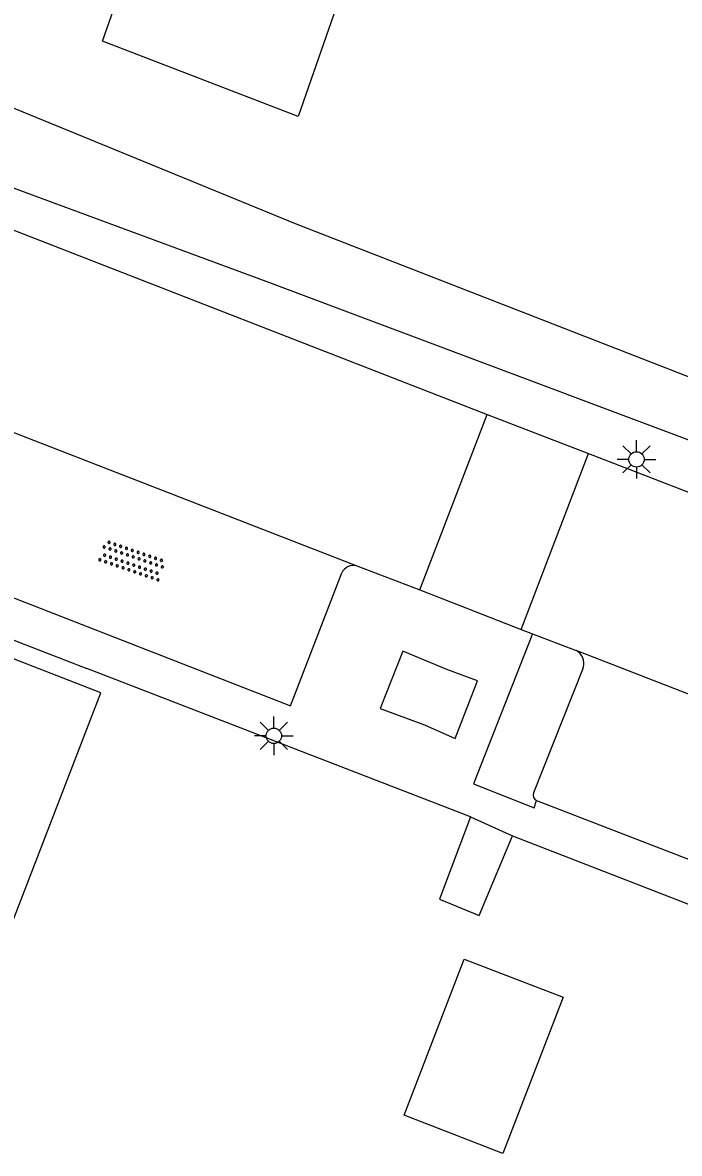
# Model space of a CAD drawing. Extents: x 136000 to 141014, y 402000 to 403500.
# Drawn here: x 139057.94 to 139079.3, y 402767.13 to 402803.93 of the extents above; entities that cross this region are included whole.
import ezdxf

# ---------------------------------------------------------------- set-up
doc = ezdxf.new("R2010")
doc.units = 0
for name, color, linetype in [('gg-afsc-erfafscheiding', 7, 'Continuous'), ('gg-afsc-hekwerk', 7, 'Continuous'), ('gg-afsc-muur', 7, 'Continuous'), ('gg-bbg-bijgebouw', 7, 'Continuous'), ('gg-bbg-hoofdgebouw', 7, 'Continuous'), ('gg-bbg-lage trafo', 7, 'Continuous'), ('gg-knt-verharding', 7, 'Continuous'), ('gg-kntw-bovenkant insteek waterloop', 7, 'Continuous'), ('gt-bbg-plantopografie pand', 7, 'Continuous'), ('gt-symb-lichtmast', 7, 'Continuous'), ('gt-symb-overige verharding', 7, 'Continuous')]:
    doc.layers.add(name, color=color, linetype=linetype)

# ---------------------------------------------------------------- blocks, each defined once
blk = doc.blocks.new('gt0-OVH')
at = {"layer": 'gt-symb-overige verharding'}
for points in [[(-0.972, 0.298), (-0.967, 0.308), (-0.965, 0.319), (-0.966, 0.33), (-0.971, 0.34), (-0.978, 0.348), (-0.988, 0.353), (-0.999, 0.355), (-1.01, 0.354), (-1.02, 0.349), (-1.028, 0.342), (-1.033, 0.332), (-1.035, 0.321), (-1.034, 0.31), (-1.029, 0.3), (-1.022, 0.292), (-1.012, 0.287), (-1.001, 0.285), (-0.99, 0.286), (-0.98, 0.291)], [(-0.872, 0.106), (-0.867, 0.116), (-0.865, 0.126), (-0.866, 0.137), (-0.871, 0.147), (-0.878, 0.156), (-0.888, 0.161), (-0.899, 0.163), (-0.91, 0.162), (-0.92, 0.157), (-0.928, 0.15), (-0.933, 0.14), (-0.935, 0.129), (-0.934, 0.118), (-0.929, 0.108), (-0.922, 0.1), (-0.912, 0.095), (-0.901, 0.092), (-0.89, 0.094), (-0.88, 0.098)], [(-0.772, 0.298), (-0.767, 0.308), (-0.765, 0.319), (-0.766, 0.33), (-0.771, 0.34), (-0.778, 0.348), (-0.788, 0.353), (-0.799, 0.355), (-0.81, 0.354), (-0.82, 0.349), (-0.828, 0.342), (-0.833, 0.332), (-0.835, 0.321), (-0.834, 0.31), (-0.829, 0.3), (-0.822, 0.292), (-0.812, 0.287), (-0.801, 0.285), (-0.79, 0.286), (-0.78, 0.291)], [(-0.672, 0.106), (-0.667, 0.116), (-0.665, 0.126), (-0.666, 0.137), (-0.671, 0.147), (-0.678, 0.156), (-0.688, 0.161), (-0.699, 0.163), (-0.71, 0.162), (-0.72, 0.157), (-0.728, 0.15), (-0.733, 0.14), (-0.735, 0.129), (-0.734, 0.118), (-0.729, 0.108), (-0.722, 0.1), (-0.712, 0.095), (-0.701, 0.092), (-0.69, 0.094), (-0.68, 0.098)], [(-0.572, 0.298), (-0.567, 0.308), (-0.565, 0.319), (-0.566, 0.33), (-0.571, 0.34), (-0.578, 0.348), (-0.588, 0.353), (-0.599, 0.355), (-0.61, 0.354), (-0.62, 0.349), (-0.628, 0.342), (-0.633, 0.332), (-0.635, 0.321), (-0.634, 0.31), (-0.629, 0.3), (-0.622, 0.292), (-0.612, 0.287), (-0.601, 0.285), (-0.59, 0.286), (-0.58, 0.291)], [(-0.472, 0.106), (-0.467, 0.116), (-0.465, 0.126), (-0.466, 0.137), (-0.471, 0.147), (-0.478, 0.156), (-0.488, 0.161), (-0.499, 0.163), (-0.51, 0.162), (-0.52, 0.157), (-0.528, 0.15), (-0.533, 0.14), (-0.535, 0.129), (-0.534, 0.118), (-0.529, 0.108), (-0.522, 0.1), (-0.512, 0.095), (-0.501, 0.092), (-0.49, 0.094), (-0.48, 0.098)], [(-0.372, 0.298), (-0.367, 0.308), (-0.365, 0.319), (-0.366, 0.33), (-0.371, 0.34), (-0.378, 0.348), (-0.388, 0.353), (-0.399, 0.355), (-0.41, 0.354), (-0.42, 0.349), (-0.428, 0.342), (-0.433, 0.332), (-0.435, 0.321), (-0.434, 0.31), (-0.429, 0.3), (-0.422, 0.292), (-0.412, 0.287), (-0.401, 0.285), (-0.39, 0.286), (-0.38, 0.291)], [(-0.272, 0.106), (-0.267, 0.116), (-0.265, 0.126), (-0.266, 0.137), (-0.271, 0.147), (-0.278, 0.156), (-0.288, 0.161), (-0.299, 0.163), (-0.31, 0.162), (-0.32, 0.157), (-0.328, 0.15), (-0.333, 0.14), (-0.335, 0.129), (-0.334, 0.118), (-0.329, 0.108), (-0.322, 0.1), (-0.312, 0.095), (-0.301, 0.092), (-0.29, 0.094), (-0.28, 0.098)], [(-0.172, 0.298), (-0.167, 0.308), (-0.165, 0.319), (-0.166, 0.33), (-0.171, 0.34), (-0.178, 0.348), (-0.188, 0.353), (-0.199, 0.355), (-0.21, 0.354), (-0.22, 0.349), (-0.228, 0.342), (-0.233, 0.332), (-0.235, 0.321), (-0.234, 0.31), (-0.229, 0.3), (-0.222, 0.292), (-0.212, 0.287), (-0.201, 0.285), (-0.19, 0.286), (-0.18, 0.291)], [(-0.072, 0.106), (-0.067, 0.116), (-0.065, 0.126), (-0.066, 0.137), (-0.071, 0.147), (-0.078, 0.156), (-0.088, 0.161), (-0.099, 0.163), (-0.11, 0.162), (-0.12, 0.157), (-0.128, 0.15), (-0.133, 0.14), (-0.135, 0.129), (-0.134, 0.118), (-0.129, 0.108), (-0.122, 0.1), (-0.112, 0.095), (-0.101, 0.092), (-0.09, 0.094), (-0.08, 0.098)], [(0.028, 0.298), (0.033, 0.308), (0.035, 0.319), (0.034, 0.33), (0.029, 0.34), (0.022, 0.348), (0.012, 0.353), (0.001, 0.355), (-0.01, 0.354), (-0.02, 0.349), (-0.028, 0.342), (-0.033, 0.332), (-0.035, 0.321), (-0.034, 0.31), (-0.029, 0.3), (-0.022, 0.292), (-0.012, 0.287), (-0.001, 0.285), (0.01, 0.286), (0.02, 0.291)], [(0.128, 0.106), (0.133, 0.116), (0.135, 0.126), (0.134, 0.137), (0.129, 0.147), (0.122, 0.156), (0.112, 0.161), (0.101, 0.163), (0.09, 0.162), (0.08, 0.157), (0.072, 0.15), (0.067, 0.14), (0.065, 0.129), (0.066, 0.118), (0.071, 0.108), (0.078, 0.1), (0.088, 0.095), (0.099, 0.092), (0.11, 0.094), (0.12, 0.098)], [(0.228, 0.298), (0.233, 0.308), (0.235, 0.319), (0.234, 0.33), (0.229, 0.34), (0.222, 0.348), (0.212, 0.353), (0.201, 0.355), (0.19, 0.354), (0.18, 0.349), (0.172, 0.342), (0.167, 0.332), (0.165, 0.321), (0.166, 0.31), (0.171, 0.3), (0.178, 0.292), (0.188, 0.287), (0.199, 0.285), (0.21, 0.286), (0.22, 0.291)], [(0.328, 0.106), (0.333, 0.116), (0.335, 0.126), (0.334, 0.137), (0.329, 0.147), (0.322, 0.156), (0.312, 0.161), (0.301, 0.163), (0.29, 0.162), (0.28, 0.157), (0.272, 0.15), (0.267, 0.14), (0.265, 0.129), (0.266, 0.118), (0.271, 0.108), (0.278, 0.1), (0.288, 0.095), (0.299, 0.092), (0.31, 0.094), (0.32, 0.098)], [(0.428, 0.298), (0.433, 0.308), (0.435, 0.319), (0.434, 0.33), (0.429, 0.34), (0.422, 0.348), (0.412, 0.353), (0.401, 0.355), (0.39, 0.354), (0.38, 0.349), (0.372, 0.342), (0.367, 0.332), (0.365, 0.321), (0.366, 0.31), (0.371, 0.3), (0.378, 0.292), (0.388, 0.287), (0.399, 0.285), (0.41, 0.286), (0.42, 0.291)], [(0.528, 0.106), (0.533, 0.116), (0.535, 0.126), (0.534, 0.137), (0.529, 0.147), (0.522, 0.156), (0.512, 0.161), (0.501, 0.163), (0.49, 0.162), (0.48, 0.157), (0.472, 0.15), (0.467, 0.14), (0.465, 0.129), (0.466, 0.118), (0.471, 0.108), (0.478, 0.1), (0.488, 0.095), (0.499, 0.092), (0.51, 0.094), (0.52, 0.098)], [(0.628, 0.298), (0.633, 0.308), (0.635, 0.319), (0.634, 0.33), (0.629, 0.34), (0.622, 0.348), (0.612, 0.353), (0.601, 0.355), (0.59, 0.354), (0.58, 0.349), (0.572, 0.342), (0.567, 0.332), (0.565, 0.321), (0.566, 0.31), (0.571, 0.3), (0.578, 0.292), (0.588, 0.287), (0.599, 0.285), (0.61, 0.286), (0.62, 0.291)], [(0.728, 0.106), (0.733, 0.116), (0.735, 0.126), (0.734, 0.137), (0.729, 0.147), (0.722, 0.156), (0.712, 0.161), (0.701, 0.163), (0.69, 0.162), (0.68, 0.157), (0.672, 0.15), (0.667, 0.14), (0.665, 0.129), (0.666, 0.118), (0.671, 0.108), (0.678, 0.1), (0.688, 0.095), (0.699, 0.092), (0.71, 0.094), (0.72, 0.098)], [(0.828, 0.298), (0.833, 0.308), (0.835, 0.319), (0.834, 0.33), (0.829, 0.34), (0.822, 0.348), (0.812, 0.353), (0.801, 0.355), (0.79, 0.354), (0.78, 0.349), (0.772, 0.342), (0.767, 0.332), (0.765, 0.321), (0.766, 0.31), (0.771, 0.3), (0.778, 0.292), (0.788, 0.287), (0.799, 0.285), (0.81, 0.286), (0.82, 0.291)], [(0.928, 0.106), (0.933, 0.116), (0.935, 0.126), (0.934, 0.137), (0.929, 0.147), (0.922, 0.156), (0.912, 0.161), (0.901, 0.163), (0.89, 0.162), (0.88, 0.157), (0.872, 0.15), (0.867, 0.14), (0.865, 0.129), (0.866, 0.118), (0.871, 0.108), (0.878, 0.1), (0.888, 0.095), (0.899, 0.092), (0.91, 0.094), (0.92, 0.098)], [(1.028, 0.298), (1.033, 0.308), (1.035, 0.319), (1.034, 0.33), (1.029, 0.34), (1.022, 0.348), (1.012, 0.353), (1.001, 0.355), (0.99, 0.354), (0.98, 0.349), (0.972, 0.342), (0.967, 0.332), (0.965, 0.321), (0.966, 0.31), (0.971, 0.3), (0.978, 0.292), (0.988, 0.287), (0.999, 0.285), (1.01, 0.286), (1.02, 0.291)], [(-0.972, -0.142), (-0.967, -0.132), (-0.965, -0.121), (-0.966, -0.11), (-0.971, -0.1), (-0.978, -0.092), (-0.988, -0.087), (-0.999, -0.085), (-1.01, -0.086), (-1.02, -0.091), (-1.028, -0.098), (-1.033, -0.108), (-1.035, -0.119), (-1.034, -0.13), (-1.029, -0.14), (-1.022, -0.148), (-1.012, -0.153), (-1.001, -0.155), (-0.99, -0.154), (-0.98, -0.149)], [(-0.872, -0.334), (-0.867, -0.324), (-0.865, -0.314), (-0.866, -0.303), (-0.871, -0.293), (-0.878, -0.284), (-0.888, -0.279), (-0.899, -0.277), (-0.91, -0.278), (-0.92, -0.283), (-0.928, -0.29), (-0.933, -0.3), (-0.935, -0.311), (-0.934, -0.322), (-0.929, -0.332), (-0.922, -0.34), (-0.912, -0.345), (-0.901, -0.348), (-0.89, -0.346), (-0.88, -0.342)], [(-0.772, -0.142), (-0.767, -0.132), (-0.765, -0.121), (-0.766, -0.11), (-0.771, -0.1), (-0.778, -0.092), (-0.788, -0.087), (-0.799, -0.085), (-0.81, -0.086), (-0.82, -0.091), (-0.828, -0.098), (-0.833, -0.108), (-0.835, -0.119), (-0.834, -0.13), (-0.829, -0.14), (-0.822, -0.148), (-0.812, -0.153), (-0.801, -0.155), (-0.79, -0.154), (-0.78, -0.149)], [(-0.672, -0.334), (-0.667, -0.324), (-0.665, -0.314), (-0.666, -0.303), (-0.671, -0.293), (-0.678, -0.284), (-0.688, -0.279), (-0.699, -0.277), (-0.71, -0.278), (-0.72, -0.283), (-0.728, -0.29), (-0.733, -0.3), (-0.735, -0.311), (-0.734, -0.322), (-0.729, -0.332), (-0.722, -0.34), (-0.712, -0.345), (-0.701, -0.348), (-0.69, -0.346), (-0.68, -0.342)], [(-0.572, -0.142), (-0.567, -0.132), (-0.565, -0.121), (-0.566, -0.11), (-0.571, -0.1), (-0.578, -0.092), (-0.588, -0.087), (-0.599, -0.085), (-0.61, -0.086), (-0.62, -0.091), (-0.628, -0.098), (-0.633, -0.108), (-0.635, -0.119), (-0.634, -0.13), (-0.629, -0.14), (-0.622, -0.148), (-0.612, -0.153), (-0.601, -0.155), (-0.59, -0.154), (-0.58, -0.149)], [(-0.472, -0.334), (-0.467, -0.324), (-0.465, -0.314), (-0.466, -0.303), (-0.471, -0.293), (-0.478, -0.284), (-0.488, -0.279), (-0.499, -0.277), (-0.51, -0.278), (-0.52, -0.283), (-0.528, -0.29), (-0.533, -0.3), (-0.535, -0.311), (-0.534, -0.322), (-0.529, -0.332), (-0.522, -0.34), (-0.512, -0.345), (-0.501, -0.348), (-0.49, -0.346), (-0.48, -0.342)], [(-0.372, -0.142), (-0.367, -0.132), (-0.365, -0.121), (-0.366, -0.11), (-0.371, -0.1), (-0.378, -0.092), (-0.388, -0.087), (-0.399, -0.085), (-0.41, -0.086), (-0.42, -0.091), (-0.428, -0.098), (-0.433, -0.108), (-0.435, -0.119), (-0.434, -0.13), (-0.429, -0.14), (-0.422, -0.148), (-0.412, -0.153), (-0.401, -0.155), (-0.39, -0.154), (-0.38, -0.149)], [(-0.272, -0.334), (-0.267, -0.324), (-0.265, -0.314), (-0.266, -0.303), (-0.271, -0.293), (-0.278, -0.284), (-0.288, -0.279), (-0.299, -0.277), (-0.31, -0.278), (-0.32, -0.283), (-0.328, -0.29), (-0.333, -0.3), (-0.335, -0.311), (-0.334, -0.322), (-0.329, -0.332), (-0.322, -0.34), (-0.312, -0.345), (-0.301, -0.348), (-0.29, -0.346), (-0.28, -0.342)], [(-0.172, -0.142), (-0.167, -0.132), (-0.165, -0.121), (-0.166, -0.11), (-0.171, -0.1), (-0.178, -0.092), (-0.188, -0.087), (-0.199, -0.085), (-0.21, -0.086), (-0.22, -0.091), (-0.228, -0.098), (-0.233, -0.108), (-0.235, -0.119), (-0.234, -0.13), (-0.229, -0.14), (-0.222, -0.148), (-0.212, -0.153), (-0.201, -0.155), (-0.19, -0.154), (-0.18, -0.149)], [(-0.072, -0.334), (-0.067, -0.324), (-0.065, -0.314), (-0.066, -0.303), (-0.071, -0.293), (-0.078, -0.284), (-0.088, -0.279), (-0.099, -0.277), (-0.11, -0.278), (-0.12, -0.283), (-0.128, -0.29), (-0.133, -0.3), (-0.135, -0.311), (-0.134, -0.322), (-0.129, -0.332), (-0.122, -0.34), (-0.112, -0.345), (-0.101, -0.348), (-0.09, -0.346), (-0.08, -0.342)], [(0.028, -0.142), (0.033, -0.132), (0.035, -0.121), (0.034, -0.11), (0.029, -0.1), (0.022, -0.092), (0.012, -0.087), (0.001, -0.085), (-0.01, -0.086), (-0.02, -0.091), (-0.028, -0.098), (-0.033, -0.108), (-0.035, -0.119), (-0.034, -0.13), (-0.029, -0.14), (-0.022, -0.148), (-0.012, -0.153), (-0.001, -0.155), (0.01, -0.154), (0.02, -0.149)], [(0.128, -0.334), (0.133, -0.324), (0.135, -0.314), (0.134, -0.303), (0.129, -0.293), (0.122, -0.284), (0.112, -0.279), (0.101, -0.277), (0.09, -0.278), (0.08, -0.283), (0.072, -0.29), (0.067, -0.3), (0.065, -0.311), (0.066, -0.322), (0.071, -0.332), (0.078, -0.34), (0.088, -0.345), (0.099, -0.348), (0.11, -0.346), (0.12, -0.342)], [(0.228, -0.142), (0.233, -0.132), (0.235, -0.121), (0.234, -0.11), (0.229, -0.1), (0.222, -0.092), (0.212, -0.087), (0.201, -0.085), (0.19, -0.086), (0.18, -0.091), (0.172, -0.098), (0.167, -0.108), (0.165, -0.119), (0.166, -0.13), (0.171, -0.14), (0.178, -0.148), (0.188, -0.153), (0.199, -0.155), (0.21, -0.154), (0.22, -0.149)], [(0.328, -0.334), (0.333, -0.324), (0.335, -0.314), (0.334, -0.303), (0.329, -0.293), (0.322, -0.284), (0.312, -0.279), (0.301, -0.277), (0.29, -0.278), (0.28, -0.283), (0.272, -0.29), (0.267, -0.3), (0.265, -0.311), (0.266, -0.322), (0.271, -0.332), (0.278, -0.34), (0.288, -0.345), (0.299, -0.348), (0.31, -0.346), (0.32, -0.342)], [(0.428, -0.142), (0.433, -0.132), (0.435, -0.121), (0.434, -0.11), (0.429, -0.1), (0.422, -0.092), (0.412, -0.087), (0.401, -0.085), (0.39, -0.086), (0.38, -0.091), (0.372, -0.098), (0.367, -0.108), (0.365, -0.119), (0.366, -0.13), (0.371, -0.14), (0.378, -0.148), (0.388, -0.153), (0.399, -0.155), (0.41, -0.154), (0.42, -0.149)], [(0.528, -0.334), (0.533, -0.324), (0.535, -0.314), (0.534, -0.303), (0.529, -0.293), (0.522, -0.284), (0.512, -0.279), (0.501, -0.277), (0.49, -0.278), (0.48, -0.283), (0.472, -0.29), (0.467, -0.3), (0.465, -0.311), (0.466, -0.322), (0.471, -0.332), (0.478, -0.34), (0.488, -0.345), (0.499, -0.348), (0.51, -0.346), (0.52, -0.342)], [(0.628, -0.142), (0.633, -0.132), (0.635, -0.121), (0.634, -0.11), (0.629, -0.1), (0.622, -0.092), (0.612, -0.087), (0.601, -0.085), (0.59, -0.086), (0.58, -0.091), (0.572, -0.098), (0.567, -0.108), (0.565, -0.119), (0.566, -0.13), (0.571, -0.14), (0.578, -0.148), (0.588, -0.153), (0.599, -0.155), (0.61, -0.154), (0.62, -0.149)], [(0.728, -0.334), (0.733, -0.324), (0.735, -0.314), (0.734, -0.303), (0.729, -0.293), (0.722, -0.284), (0.712, -0.279), (0.701, -0.277), (0.69, -0.278), (0.68, -0.283), (0.672, -0.29), (0.667, -0.3), (0.665, -0.311), (0.666, -0.322), (0.671, -0.332), (0.678, -0.34), (0.688, -0.345), (0.699, -0.348), (0.71, -0.346), (0.72, -0.342)], [(0.828, -0.142), (0.833, -0.132), (0.835, -0.121), (0.834, -0.11), (0.829, -0.1), (0.822, -0.092), (0.812, -0.087), (0.801, -0.085), (0.79, -0.086), (0.78, -0.091), (0.772, -0.098), (0.767, -0.108), (0.765, -0.119), (0.766, -0.13), (0.771, -0.14), (0.778, -0.148), (0.788, -0.153), (0.799, -0.155), (0.81, -0.154), (0.82, -0.149)], [(0.928, -0.334), (0.933, -0.324), (0.935, -0.314), (0.934, -0.303), (0.929, -0.293), (0.922, -0.284), (0.912, -0.279), (0.901, -0.277), (0.89, -0.278), (0.88, -0.283), (0.872, -0.29), (0.867, -0.3), (0.865, -0.311), (0.866, -0.322), (0.871, -0.332), (0.878, -0.34), (0.888, -0.345), (0.899, -0.348), (0.91, -0.346), (0.92, -0.342)], [(1.028, -0.142), (1.033, -0.132), (1.035, -0.121), (1.034, -0.11), (1.029, -0.1), (1.022, -0.092), (1.012, -0.087), (1.001, -0.085), (0.99, -0.086), (0.98, -0.091), (0.972, -0.098), (0.967, -0.108), (0.965, -0.119), (0.966, -0.13), (0.971, -0.14), (0.978, -0.148), (0.988, -0.153), (0.999, -0.155), (1.01, -0.154), (1.02, -0.149)]]:
    blk.add_lwpolyline(points, close=True, dxfattribs=at)
blk = doc.blocks.new('gt0-LMAST')
at = {"layer": 'gt-symb-lichtmast'}
for p, q in [((-0.182, 0.173), (-0.447, 0.438)), ((-0.005, 0.246), (-0.005, 0.621)), ((0.172, 0.173), (0.437, 0.438)), ((-0.255, -0.004), (-0.63, -0.004)), ((-0.182, -0.181), (-0.447, -0.446)), ((-0.005, -0.254), (-0.005, -0.629)), ((0.437, -0.446), (0.172, -0.181)), ((0.245, -0.004), (0.62, -0.004))]:
    blk.add_line(p, q, dxfattribs=at)
blk.add_circle((-0.005, -0.004), 0.25, dxfattribs=at)

msp = doc.modelspace()

# ---------------------------------------------------------------- linework, layer by layer
at = {"layer": 'gg-afsc-erfafscheiding'}
msp.add_lwpolyline([(139072.504, 402778.082), (139071.495, 402775.404), (139072.788, 402774.866), (139073.872, 402777.468)], dxfattribs=at)
at = {"layer": 'gg-afsc-hekwerk'}
msp.add_line((139073.872, 402777.468), (139084.514, 402773.317), dxfattribs=at)
at = {"layer": 'gg-afsc-muur'}
msp.add_line((139072.504, 402778.082), (139060.024, 402782.91), dxfattribs=at)
at = {"layer": 'gg-bbg-bijgebouw'}
msp.add_lwpolyline([(139073.566, 402767.128), (139070.346, 402768.367), (139072.303, 402773.453), (139075.523, 402772.214), (139073.566, 402767.128)], dxfattribs=at)
at = {"layer": 'gg-bbg-hoofdgebouw'}
msp.add_lwpolyline([(139057.023, 402773.164), (139060.483, 402782.113), (139053.028, 402785.017), (139051.852, 402781.997), (139048.124, 402783.449), (139047.291, 402781.305), (139046.638, 402781.558), (139045.357, 402778.264), (139046.008, 402778.019), (139045.813, 402777.514)], dxfattribs=at)
at = {"layer": 'gg-bbg-lage trafo'}
msp.add_lwpolyline([(139072.732, 402782.507), (139071.734, 402782.872), (139070.312, 402783.471), (139069.567, 402781.603), (139071.009, 402781.074), (139072.011, 402780.634), (139072.732, 402782.507)], dxfattribs=at)
at = {"layer": 'gg-knt-verharding'}
for p, q in [((139048.789, 402800.616), (139073.052, 402791.18)), ((139056.859, 402790.9), (139068.812, 402786.255)), ((139070.862, 402785.466), (139073.052, 402791.18)), ((139073.052, 402791.18), (139076.346, 402789.91)), ((139074.162, 402784.178), (139076.346, 402789.91)), ((139076.346, 402789.91), (139104.722, 402778.869)), ((139046.144, 402788.276), (139060.024, 402782.91)), ((139068.812, 402786.255), (139070.862, 402785.466)), ((139070.862, 402785.466), (139074.162, 402784.178)), ((139074.162, 402784.178), (139074.529, 402784.036)), ((139074.529, 402784.036), (139075.942, 402783.498)), ((139083.631, 402780.501), (139075.942, 402783.498)), ((139076.172, 402782.934), (139074.555, 402778.86)), ((139074.661, 402778.612), (139081.199, 402776.082)), ((139072.504, 402778.082), (139073.872, 402777.468))]:
    msp.add_line(p, q, dxfattribs=at)
for points in [[(139055.434, 402786.067), (139066.65, 402781.698), (139068.321, 402786.024)], [(139074.529, 402784.036), (139072.602, 402779.15), (139074.583, 402778.377), (139074.661, 402778.612)]]:
    msp.add_lwpolyline(points, dxfattribs=at)
for centre, radius, start, end in [((139068.711, 402785.832), 0.435, 76.5873, 153.8037), ((139075.732, 402783.083), 0.465, 341.2606, 63.1109), ((139074.744, 402778.794), 0.2, 160.7652, 245.5204)]:
    msp.add_arc(centre, radius, start, end, dxfattribs=at)
at = {"layer": 'gg-kntw-bovenkant insteek waterloop'}
for points in [[(139051.113, 402802.621), (139051.87, 402803.334), (139053.173, 402802.977), (139066.8, 402797.391), (139082.148, 402791.416), (139094.855, 402786.578), (139102.282, 402784.047), (139103.246, 402783.473), (139104.21, 402782.296)], [(139104.21, 402782.296), (139103.549, 402780.979), (139102.174, 402781.238), (139100.405, 402782.01), (139093.348, 402784.735), (139081.52, 402789.625), (139065.864, 402795.504), (139052.93, 402800.278), (139051.454, 402800.888)]]:
    msp.add_lwpolyline(points, dxfattribs=at)
at = {"layer": 'gt-bbg-plantopografie pand'}
msp.add_lwpolyline([(139066.424, 402805.307), (139068.228, 402804.678), (139066.902, 402800.872), (139060.536, 402803.321), (139061.455, 402805.967)], dxfattribs=at)

# ---------------------------------------------------------------- block references
at = {"layer": 'gt-symb-lichtmast'}
for p in [(139077.914, 402789.719), (139066.115, 402780.722)]:
    msp.add_blockref('gt0-LMAST', p, dxfattribs=at)
at = {"layer": 'gt-symb-overige verharding', "rotation": 161.03974891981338}
msp.add_blockref('gt0-OVH', (139061.498, 402786.426), dxfattribs=at)

doc.saveas('drawing.dxf')
